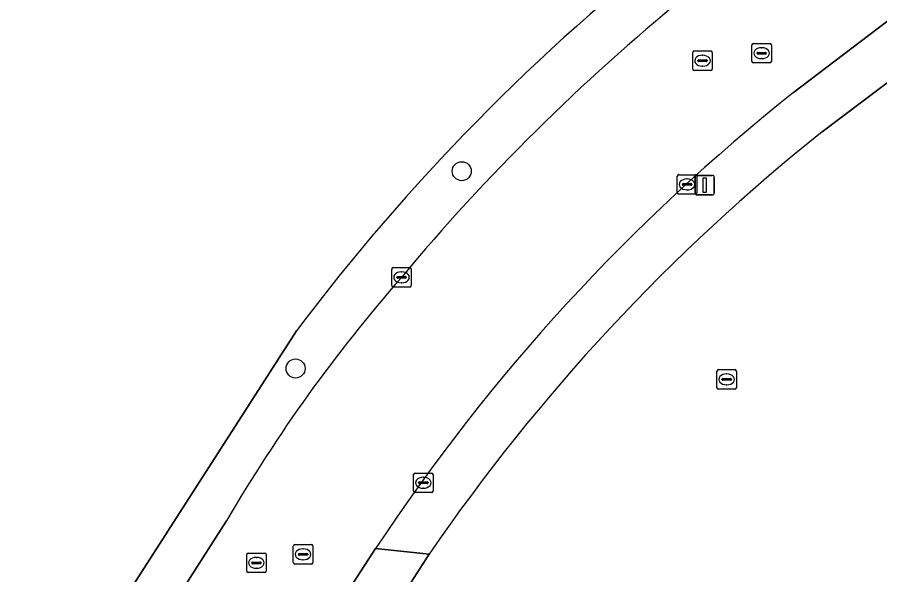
# Model space of a CAD drawing. Extents: x 156141 to 158132, y 385651 to 388333.
# Drawn here: x 156657.67 to 156702, y 386707.53 to 386736.17 of the extents above; entities that cross this region are included whole.
import ezdxf

# ---------------------------------------------------------------- set-up
doc = ezdxf.new("R2010")
doc.units = 0
for name, color, linetype in [('IMGEO_Berm_groen', 7, 'Continuous'), ('IMGEO_Boom', 7, 'Continuous'), ('IMGEO_Erf', 7, 'Continuous'), ('IMGEO_Hek', 7, 'Continuous'), ('IMGEO_Kolk', 7, 'Continuous'), ('IMGEO_Lichtmast', 7, 'Continuous'), ('IMGEO_Rijbaan_lokaal_gesloten', 7, 'Continuous'), ('IMGEO_Rijbaan_lokaal_open', 7, 'Continuous'), ('IMGEO_Rioolput', 7, 'Continuous')]:
    doc.layers.add(name, color=color, linetype=linetype)

msp = doc.modelspace()

# ---------------------------------------------------------------- linework, layer by layer
at = {"layer": 'IMGEO_Berm_groen'}
msp.add_lwpolyline([(156672.017, 386720.053), (156662.858, 386705.786), (156666.247, 386706.887), (156666.266, 386706.917), (156668.43, 386710.299)], dxfattribs=at)
msp.add_lwpolyline([(156677.295, 386706.19), (156678.848, 386708.592), (156676.089, 386708.874), (156667.221, 386695.196), (156667.505, 386694.039), (156669.905, 386697.823), (156671.237, 386696.974)], close=True, dxfattribs=at)
for centre, radius, start, end in [((156758.443, 386654.996), 108.175, 127.97376, 143.02967), ((156759.505, 386654.29), 106.927, 129.18342, 140.15045), ((156738.474, 386669.465), 81.077, 138.86025, 149.75904)]:
    msp.add_arc(centre, radius, start, end, dxfattribs=at)
at = {"layer": 'IMGEO_Boom'}
for centre in [(156680.517, 386728.258), (156671.977, 386718.123)]:
    msp.add_circle(centre, 0.489, dxfattribs=at)
at = {"layer": 'IMGEO_Erf'}
for points in [[(156732.098, 386755.362), (156712.486, 386740.439), (156699.039, 386730.289)], [(156612.829, 386627.853), (156619.382, 386638.061), (156628.043, 386651.553), (156657.011, 386696.678), (156657.201, 386696.974), (156662.597, 386705.379), (156662.858, 386705.786), (156672.017, 386720.053)], [(156678.848, 386708.592), (156677.295, 386706.19), (156671.237, 386696.974), (156667.996, 386692.043), (156664.741, 386686.914), (156659.827, 386678.705), (156658.066, 386675.763), (156650.92, 386664.694), (156623.812, 386622.163), (156618.392, 386613.612), (156618.252, 386613.398), (156618.002, 386613.016), (156617.522, 386612.283)]]:
    msp.add_lwpolyline(points, dxfattribs=at)
for centre, radius, start, end in [((156758.443, 386654.996), 108.175, 127.97376, 143.02967), ((156761.599, 386651.828), 100.349, 128.56671, 145.55143)]:
    msp.add_arc(centre, radius, start, end, dxfattribs=at)
at = {"layer": 'IMGEO_Hek'}
msp.add_lwpolyline([(156672.017, 386720.053), (156662.858, 386705.786), (156662.597, 386705.379)], dxfattribs=at)
msp.add_arc((156758.443, 386654.996), 108.175, 127.97376, 143.02967, dxfattribs=at)
at = {"layer": 'IMGEO_Kolk'}
for p, q in [((156691.594, 386727.154), (156691.594, 386728.006)), ((156691.669, 386728.08), (156692.521, 386728.08)), ((156692.082, 386727.86), (156692.107, 386727.86)), ((156692.595, 386728.006), (156692.595, 386727.154)), ((156691.853, 386727.574), (156691.853, 386727.586)), ((156692.291, 386727.537), (156691.893, 386727.537)), ((156691.896, 386727.623), (156692.294, 386727.623)), ((156692.105, 386727.3), (156692.08, 386727.3)), ((156692.337, 386727.586), (156692.337, 386727.574)), ((156692.521, 386727.08), (156691.669, 386727.08)), ((156676.996, 386723.306), (156677.848, 386723.306)), ((156676.921, 386722.38), (156676.921, 386723.232)), ((156677.18, 386722.8), (156677.18, 386722.812)), ((156677.223, 386722.849), (156677.621, 386722.849)), ((156677.409, 386723.086), (156677.434, 386723.086)), ((156677.664, 386722.812), (156677.664, 386722.8)), ((156677.922, 386723.232), (156677.922, 386722.38)), ((156677.618, 386722.763), (156677.22, 386722.763)), ((156677.432, 386722.526), (156677.407, 386722.526)), ((156677.848, 386722.306), (156676.996, 386722.306)), ((156693.631, 386717.138), (156693.631, 386717.99)), ((156693.706, 386718.064), (156694.558, 386718.064)), ((156694.632, 386717.99), (156694.632, 386717.138)), ((156693.89, 386717.558), (156693.89, 386717.57)), ((156694.328, 386717.521), (156693.93, 386717.521)), ((156693.933, 386717.607), (156694.331, 386717.607)), ((156694.119, 386717.844), (156694.144, 386717.844)), ((156694.374, 386717.57), (156694.374, 386717.558)), ((156694.558, 386717.064), (156693.706, 386717.064)), ((156694.142, 386717.284), (156694.117, 386717.284)), ((156678.042, 386711.827), (156678.042, 386712.679)), ((156678.117, 386712.753), (156678.969, 386712.753)), ((156679.043, 386712.679), (156679.043, 386711.827)), ((156678.301, 386712.247), (156678.301, 386712.259)), ((156678.739, 386712.21), (156678.341, 386712.21)), ((156678.344, 386712.296), (156678.742, 386712.296)), ((156678.53, 386712.533), (156678.555, 386712.533)), ((156678.785, 386712.259), (156678.785, 386712.247)), ((156678.969, 386711.753), (156678.117, 386711.753)), ((156678.553, 386711.973), (156678.528, 386711.973))]:
    msp.add_line(p, q, dxfattribs=at)
for points in [[(156691.594, 386727.154), (156691.594, 386728.006)], [(156691.669, 386728.08), (156692.521, 386728.08)], [(156692.595, 386728.006), (156692.595, 386727.154)], [(156692.521, 386727.08), (156691.669, 386727.08)], [(156676.996, 386723.306), (156677.848, 386723.306)], [(156676.921, 386722.38), (156676.921, 386723.232)], [(156677.922, 386723.232), (156677.922, 386722.38)], [(156677.848, 386722.306), (156676.996, 386722.306)], [(156693.631, 386717.138), (156693.631, 386717.99)], [(156693.706, 386718.064), (156694.558, 386718.064)], [(156694.632, 386717.99), (156694.632, 386717.138)], [(156694.558, 386717.064), (156693.706, 386717.064)], [(156678.042, 386711.827), (156678.042, 386712.679)], [(156678.117, 386712.753), (156678.969, 386712.753)], [(156679.043, 386712.679), (156679.043, 386711.827)], [(156678.969, 386711.753), (156678.117, 386711.753)]]:
    msp.add_lwpolyline(points, dxfattribs=at)
for centre, radius, start, end in [((156691.671, 386728.004), 0.0765, 91.552, 178.448), ((156691.671, 386728.004), 0.0765, 91.552, 178.448), ((156692.519, 386728.004), 0.0765, 1.552, 88.448), ((156692.519, 386728.004), 0.0765, 1.552, 88.448), ((156691.893, 386727.583), 0.0403, 85.8775, 175.7526), ((156691.89, 386727.573), 0.0366, 178.938, 274.7102), ((156692.294, 386727.58), 0.043, 264.8664, 352.4533), ((156692.298, 386727.585), 0.0386, 1.7309, 96.639), ((156691.671, 386727.156), 0.0765, 181.552, 268.448), ((156691.671, 386727.156), 0.0765, 181.552, 268.448), ((156692.519, 386727.156), 0.0765, 271.552, 358.448), ((156692.519, 386727.156), 0.0765, 271.552, 358.448), ((156676.998, 386723.23), 0.0765, 91.552, 178.448), ((156676.998, 386723.23), 0.0765, 91.552, 178.448), ((156677.846, 386723.23), 0.0765, 1.552, 88.448), ((156677.846, 386723.23), 0.0765, 1.552, 88.448), ((156677.22, 386722.809), 0.0403, 85.8775, 175.7526), ((156677.625, 386722.811), 0.0386, 1.7309, 96.639), ((156676.998, 386722.382), 0.0765, 181.552, 268.448), ((156676.998, 386722.382), 0.0765, 181.552, 268.448), ((156677.217, 386722.799), 0.0366, 178.938, 274.7102), ((156677.621, 386722.806), 0.043, 264.8664, 352.4533), ((156677.846, 386722.382), 0.0765, 271.552, 358.448), ((156677.846, 386722.382), 0.0765, 271.552, 358.448), ((156693.708, 386717.988), 0.0765, 91.552, 178.448), ((156693.708, 386717.988), 0.0765, 91.552, 178.448), ((156694.556, 386717.988), 0.0765, 1.552, 88.448), ((156694.556, 386717.988), 0.0765, 1.552, 88.448), ((156693.93, 386717.567), 0.0403, 85.8775, 175.7526), ((156693.927, 386717.557), 0.0366, 178.938, 274.7102), ((156694.331, 386717.564), 0.043, 264.8664, 352.4533), ((156694.335, 386717.569), 0.0386, 1.7309, 96.639), ((156693.708, 386717.14), 0.0765, 181.552, 268.448), ((156693.708, 386717.14), 0.0765, 181.552, 268.448), ((156694.556, 386717.14), 0.0765, 271.552, 358.448), ((156694.556, 386717.14), 0.0765, 271.552, 358.448), ((156678.119, 386712.677), 0.0765, 91.552, 178.448), ((156678.119, 386712.677), 0.0765, 91.552, 178.448), ((156678.967, 386712.677), 0.0765, 1.552, 88.448), ((156678.967, 386712.677), 0.0765, 1.552, 88.448), ((156678.341, 386712.256), 0.0403, 85.8775, 175.7526), ((156678.338, 386712.246), 0.0366, 178.938, 274.7102), ((156678.742, 386712.253), 0.043, 264.8664, 352.4533), ((156678.746, 386712.258), 0.0386, 1.7309, 96.639), ((156678.119, 386711.829), 0.0765, 181.552, 268.448), ((156678.119, 386711.829), 0.0765, 181.552, 268.448), ((156678.967, 386711.829), 0.0765, 271.552, 358.448), ((156678.967, 386711.829), 0.0765, 271.552, 358.448)]:
    msp.add_arc(centre, radius, start, end, dxfattribs=at)
for centre, major_axis, ratio, start_param, end_param in [((156692.081, 386727.58), (-0.387, 0.002), 0.722429, 4.712389, 7.853982), ((156692.106, 386727.58), (-0.39, 0.002), 0.717154, 1.570796, 4.712389), ((156677.408, 386722.806), (-0.387, 0.002), 0.722429, 4.712389, 7.853982), ((156677.433, 386722.806), (-0.39, 0.002), 0.717154, 1.570796, 4.712389), ((156694.118, 386717.564), (-0.387, 0.002), 0.722429, 4.712389, 7.853982), ((156694.143, 386717.564), (-0.39, 0.002), 0.717154, 1.570796, 4.712389), ((156678.529, 386712.253), (-0.387, 0.002), 0.722429, 4.712389, 7.853982), ((156678.554, 386712.253), (-0.39, 0.002), 0.717154, 1.570796, 4.712389)]:
    msp.add_ellipse(centre, major_axis=major_axis, ratio=ratio, start_param=start_param, end_param=end_param, dxfattribs=at)
at = {"layer": 'IMGEO_Lichtmast'}
for p, q in [((156692.504, 386727.143), (156692.504, 386727.943)), ((156692.504, 386727.943), (156692.504, 386727.143)), ((156692.604, 386728.043), (156693.394, 386728.043)), ((156693.394, 386728.043), (156692.604, 386728.043)), ((156693.494, 386727.943), (156693.494, 386727.143)), ((156693.494, 386727.143), (156693.494, 386727.943)), ((156693.394, 386727.043), (156692.604, 386727.043)), ((156692.604, 386727.043), (156693.394, 386727.043))]:
    msp.add_line(p, q, dxfattribs=at)
msp.add_lwpolyline([(156692.924, 386727.918), (156693.074, 386727.918), (156693.074, 386727.168), (156692.924, 386727.168), (156692.924, 386727.918)], dxfattribs=at)
for centre, start, end in [((156692.604, 386727.943), 90, 180), ((156692.604, 386727.943), 90, 180), ((156693.394, 386727.943), 0, 90), ((156693.394, 386727.943), 360, 90), ((156692.604, 386727.143), 180, 270), ((156692.604, 386727.143), 180, 270), ((156693.394, 386727.143), 270, 0), ((156693.394, 386727.143), 270, 0)]:
    msp.add_arc(centre, 0.1, start, end, dxfattribs=at)
at = {"layer": 'IMGEO_Rijbaan_lokaal_gesloten'}
for points in [[(156697.574, 386732.304), (156712.266, 386743.479), (156730.873, 386757.788)], [(156668.43, 386710.299), (156666.266, 386706.917), (156666.247, 386706.887), (156657.521, 386693.171), (156657.007, 386692.363), (156655.269, 386689.645), (156654.094, 386687.764), (156631.606, 386652.383), (156620.329, 386634.612), (156615.582, 386627.336)], [(156614.905, 386612.853), (156623.352, 386626.216), (156627.073, 386632.045), (156636.476, 386646.694), (156647.009, 386663.404), (156657.828, 386680.422), (156658.407, 386681.319), (156661.583, 386686.315), (156667.221, 386695.196), (156676.089, 386708.874)]]:
    msp.add_lwpolyline(points, dxfattribs=at)
for centre, radius, start, end in [((156759.505, 386654.29), 106.927, 129.18342, 140.15045), ((156760.249, 386653.266), 100.872, 128.41351, 146.54566), ((156738.474, 386669.465), 81.077, 138.86025, 149.75904)]:
    msp.add_arc(centre, radius, start, end, dxfattribs=at)
at = {"layer": 'IMGEO_Rijbaan_lokaal_open'}
for points in [[(156699.039, 386730.289), (156712.486, 386740.439), (156712.266, 386743.479), (156697.574, 386732.304)], [(156676.089, 386708.874), (156678.848, 386708.592)]]:
    msp.add_lwpolyline(points, dxfattribs=at)
for centre, radius, start, end in [((156760.249, 386653.266), 100.872, 128.41351, 146.54566), ((156761.599, 386651.828), 100.349, 128.56671, 145.55143)]:
    msp.add_arc(centre, radius, start, end, dxfattribs=at)
at = {"layer": 'IMGEO_Rioolput'}
for p, q in [((156695.504, 386734.821), (156696.356, 386734.821)), ((156692.391, 386733.508), (156692.391, 386734.36)), ((156692.466, 386734.434), (156693.318, 386734.434)), ((156693.392, 386734.36), (156693.392, 386733.508)), ((156695.429, 386733.895), (156695.429, 386734.747)), ((156695.731, 386734.364), (156696.129, 386734.364)), ((156695.917, 386734.601), (156695.942, 386734.601)), ((156696.43, 386734.747), (156696.43, 386733.895)), ((156692.65, 386733.928), (156692.65, 386733.94)), ((156693.088, 386733.891), (156692.69, 386733.891)), ((156692.693, 386733.977), (156693.091, 386733.977)), ((156692.879, 386734.214), (156692.904, 386734.214)), ((156693.134, 386733.94), (156693.134, 386733.928)), ((156695.688, 386734.315), (156695.688, 386734.327)), ((156696.126, 386734.278), (156695.728, 386734.278)), ((156695.94, 386734.041), (156695.915, 386734.041)), ((156696.172, 386734.327), (156696.172, 386734.315)), ((156692.902, 386733.654), (156692.877, 386733.654)), ((156696.356, 386733.821), (156695.504, 386733.821)), ((156693.318, 386733.434), (156692.466, 386733.434)), ((156671.937, 386709.076), (156672.789, 386709.076)), ((156669.54, 386708.638), (156670.392, 386708.638)), ((156671.862, 386708.15), (156671.862, 386709.002)), ((156672.35, 386708.856), (156672.375, 386708.856)), ((156672.863, 386709.002), (156672.863, 386708.15)), ((156669.465, 386707.712), (156669.465, 386708.564)), ((156669.953, 386708.418), (156669.978, 386708.418)), ((156670.466, 386708.564), (156670.466, 386707.712)), ((156672.121, 386708.57), (156672.121, 386708.582)), ((156672.559, 386708.533), (156672.161, 386708.533)), ((156672.164, 386708.619), (156672.562, 386708.619)), ((156672.373, 386708.296), (156672.348, 386708.296)), ((156672.605, 386708.582), (156672.605, 386708.57)), ((156669.724, 386708.132), (156669.724, 386708.144)), ((156670.162, 386708.095), (156669.764, 386708.095)), ((156669.767, 386708.181), (156670.165, 386708.181)), ((156669.976, 386707.858), (156669.951, 386707.858)), ((156670.208, 386708.144), (156670.208, 386708.132)), ((156672.789, 386708.076), (156671.937, 386708.076)), ((156670.392, 386707.638), (156669.54, 386707.638))]:
    msp.add_line(p, q, dxfattribs=at)
for points in [[(156695.504, 386734.821), (156696.356, 386734.821)], [(156692.391, 386733.508), (156692.391, 386734.36)], [(156692.466, 386734.434), (156693.318, 386734.434)], [(156693.392, 386734.36), (156693.392, 386733.508)], [(156695.429, 386733.895), (156695.429, 386734.747)], [(156696.43, 386734.747), (156696.43, 386733.895)], [(156696.356, 386733.821), (156695.504, 386733.821)], [(156693.318, 386733.434), (156692.466, 386733.434)], [(156671.937, 386709.076), (156672.789, 386709.076)], [(156669.54, 386708.638), (156670.392, 386708.638)], [(156671.862, 386708.15), (156671.862, 386709.002)], [(156672.863, 386709.002), (156672.863, 386708.15)], [(156669.465, 386707.712), (156669.465, 386708.564)], [(156670.466, 386708.564), (156670.466, 386707.712)], [(156672.789, 386708.076), (156671.937, 386708.076)], [(156670.392, 386707.638), (156669.54, 386707.638)]]:
    msp.add_lwpolyline(points, dxfattribs=at)
for centre, radius, start, end in [((156695.506, 386734.745), 0.0765, 91.552, 178.448), ((156695.506, 386734.745), 0.0765, 91.552, 178.448), ((156696.354, 386734.745), 0.0765, 1.552, 88.448), ((156696.354, 386734.745), 0.0765, 1.552, 88.448), ((156692.468, 386734.358), 0.0765, 91.552, 178.448), ((156692.468, 386734.358), 0.0765, 91.552, 178.448), ((156693.316, 386734.358), 0.0765, 1.552, 88.448), ((156693.316, 386734.358), 0.0765, 1.552, 88.448), ((156695.728, 386734.324), 0.0403, 85.8775, 175.7526), ((156696.133, 386734.326), 0.0386, 1.7309, 96.639), ((156692.69, 386733.937), 0.0403, 85.8775, 175.7526), ((156692.687, 386733.927), 0.0366, 178.938, 274.7102), ((156693.091, 386733.934), 0.043, 264.8664, 352.4533), ((156693.095, 386733.939), 0.0386, 1.7309, 96.639), ((156695.506, 386733.897), 0.0765, 181.552, 268.448), ((156695.506, 386733.897), 0.0765, 181.552, 268.448), ((156695.725, 386734.314), 0.0366, 178.938, 274.7102), ((156696.129, 386734.321), 0.043, 264.8664, 352.4533), ((156696.354, 386733.897), 0.0765, 271.552, 358.448), ((156696.354, 386733.897), 0.0765, 271.552, 358.448), ((156692.468, 386733.51), 0.0765, 181.552, 268.448), ((156692.468, 386733.51), 0.0765, 181.552, 268.448), ((156693.316, 386733.51), 0.0765, 271.552, 358.448), ((156693.316, 386733.51), 0.0765, 271.552, 358.448), ((156671.939, 386709), 0.0765, 91.552, 178.448), ((156671.939, 386709), 0.0765, 91.552, 178.448), ((156672.787, 386709), 0.0765, 1.552, 88.448), ((156672.787, 386709), 0.0765, 1.552, 88.448), ((156669.542, 386708.562), 0.0765, 91.552, 178.448), ((156669.542, 386708.562), 0.0765, 91.552, 178.448), ((156670.39, 386708.562), 0.0765, 1.552, 88.448), ((156670.39, 386708.562), 0.0765, 1.552, 88.448), ((156672.161, 386708.579), 0.0403, 85.8775, 175.7526), ((156672.158, 386708.569), 0.0366, 178.938, 274.7102), ((156672.562, 386708.576), 0.043, 264.8664, 352.4533), ((156672.566, 386708.581), 0.0386, 1.7309, 96.639), ((156669.764, 386708.141), 0.0403, 85.8775, 175.7526), ((156669.761, 386708.131), 0.0366, 178.938, 274.7102), ((156670.165, 386708.138), 0.043, 264.8664, 352.4533), ((156670.169, 386708.143), 0.0386, 1.7309, 96.639), ((156671.939, 386708.152), 0.0765, 181.552, 268.448), ((156671.939, 386708.152), 0.0765, 181.552, 268.448), ((156672.787, 386708.152), 0.0765, 271.552, 358.448), ((156672.787, 386708.152), 0.0765, 271.552, 358.448), ((156669.542, 386707.714), 0.0765, 181.552, 268.448), ((156669.542, 386707.714), 0.0765, 181.552, 268.448), ((156670.39, 386707.714), 0.0765, 271.552, 358.448), ((156670.39, 386707.714), 0.0765, 271.552, 358.448)]:
    msp.add_arc(centre, radius, start, end, dxfattribs=at)
for centre, major_axis, ratio, start_param, end_param in [((156695.916, 386734.321), (-0.387, 0.002), 0.722429, 4.712389, 7.853982), ((156695.941, 386734.321), (-0.39, 0.002), 0.717154, 1.570796, 4.712389), ((156692.878, 386733.934), (-0.387, 0.002), 0.722429, 4.712389, 7.853982), ((156692.903, 386733.934), (-0.39, 0.002), 0.717154, 1.570796, 4.712389), ((156672.349, 386708.576), (-0.387, 0.002), 0.722429, 4.712389, 7.853982), ((156672.374, 386708.576), (-0.39, 0.002), 0.717154, 1.570796, 4.712389), ((156669.952, 386708.138), (-0.387, 0.002), 0.722429, 4.712389, 7.853982), ((156669.977, 386708.138), (-0.39, 0.002), 0.717154, 1.570796, 4.712389)]:
    msp.add_ellipse(centre, major_axis=major_axis, ratio=ratio, start_param=start_param, end_param=end_param, dxfattribs=at)

doc.saveas('drawing.dxf')
